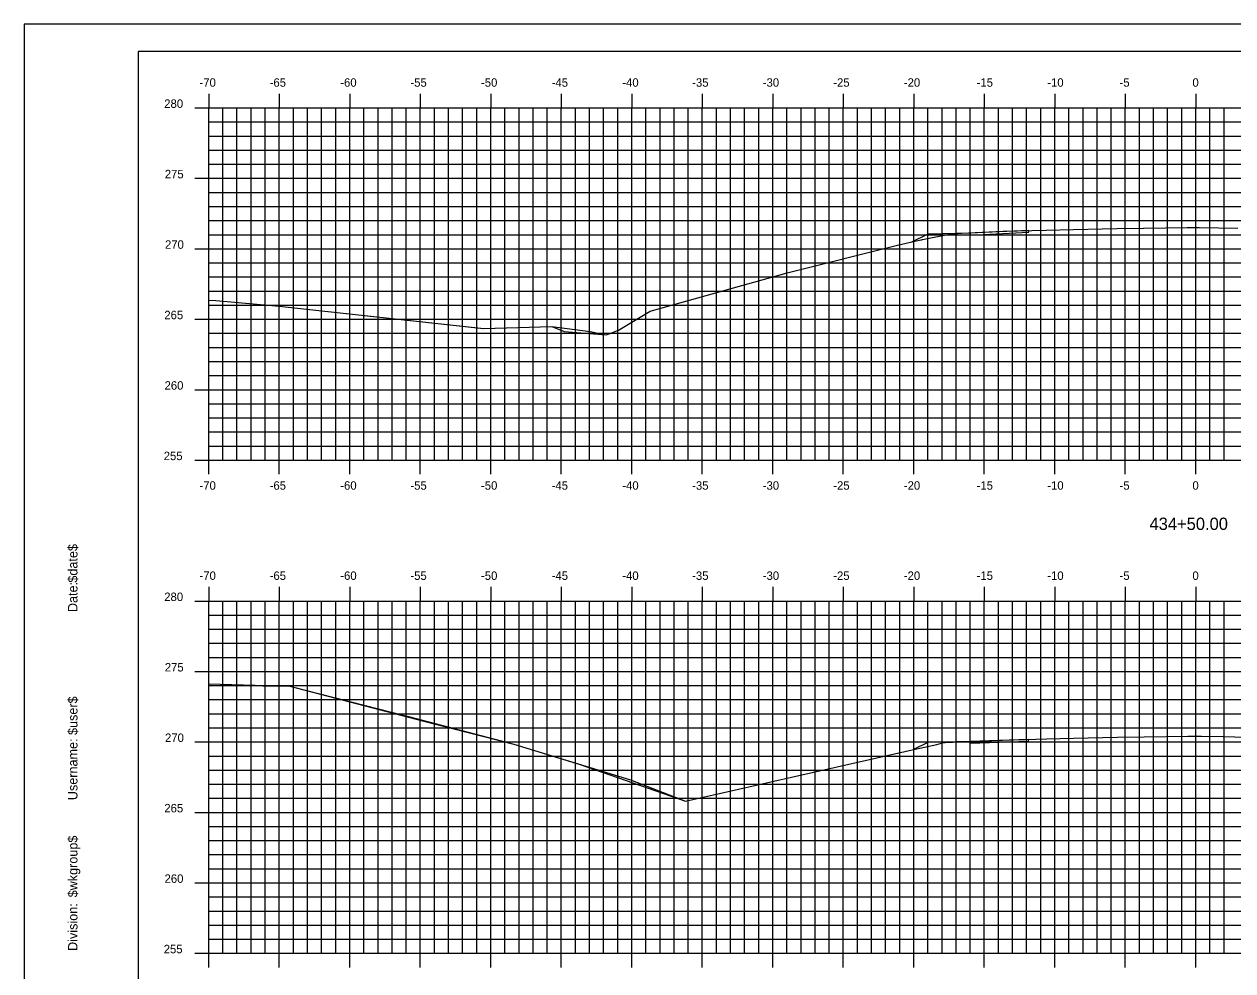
# Model space of a CAD drawing. Extents: x 1168600 to 1177589, y 610178 to 611246.
# Drawn here: x 1176432.8 to 1176518.6, y 610943.3 to 611010.5 of the extents above; entities that cross this region are included whole.
import ezdxf

# ---------------------------------------------------------------- set-up
doc = ezdxf.new("R2010")
doc.units = 0
doc.layers.add('_Construction', color=7, linetype='Continuous')
doc.layers.add('_Station Equation', color=7, linetype='Continuous')

msp = doc.modelspace()

# ---------------------------------------------------------------- linework, layer by layer
at = {"layer": '_Construction'}
for p, q in [((1176600.933, 611008.596), (1176440.933, 611008.596)), ((1176440.933, 611008.596), (1176440.933, 610903.596)), ((1176445.933, 611005.598), (1176445.933, 611004.596)), ((1176450.933, 611005.598), (1176450.933, 611004.596)), ((1176455.933, 611005.598), (1176455.933, 611004.596)), ((1176460.933, 611005.598), (1176460.933, 611004.596)), ((1176465.933, 611005.598), (1176465.933, 611004.596)), ((1176470.933, 611005.598), (1176470.933, 611004.596)), ((1176475.933, 611005.598), (1176475.933, 611004.596)), ((1176480.933, 611005.598), (1176480.933, 611004.596)), ((1176485.933, 611005.598), (1176485.933, 611004.596)), ((1176490.933, 611005.598), (1176490.933, 611004.596)), ((1176495.933, 611005.598), (1176495.933, 611004.596)), ((1176500.933, 611005.598), (1176500.933, 611004.596)), ((1176505.933, 611005.598), (1176505.933, 611004.596)), ((1176510.933, 611005.598), (1176510.933, 611004.596)), ((1176515.933, 611005.598), (1176515.933, 611004.596)), ((1176444.931, 611004.596), (1176445.933, 611004.596)), ((1176445.933, 611004.596), (1176585.933, 611004.596)), ((1176445.933, 610979.596), (1176445.933, 611004.596)), ((1176445.933, 610979.596), (1176445.933, 611004.596)), ((1176445.933, 611004.596), (1176585.933, 611004.596)), ((1176446.933, 610979.596), (1176446.933, 611004.596)), ((1176447.933, 610979.596), (1176447.933, 611004.596)), ((1176448.933, 610979.596), (1176448.933, 611004.596)), ((1176449.933, 610979.596), (1176449.933, 611004.596)), ((1176450.933, 610979.596), (1176450.933, 611004.596)), ((1176451.933, 610979.596), (1176451.933, 611004.596)), ((1176452.933, 610979.596), (1176452.933, 611004.596)), ((1176453.933, 610979.596), (1176453.933, 611004.596)), ((1176454.933, 610979.596), (1176454.933, 611004.596)), ((1176455.933, 610979.596), (1176455.933, 611004.596)), ((1176456.933, 610979.596), (1176456.933, 611004.596)), ((1176457.933, 610979.596), (1176457.933, 611004.596)), ((1176458.933, 610979.596), (1176458.933, 611004.596)), ((1176459.933, 610979.596), (1176459.933, 611004.596)), ((1176460.933, 610979.596), (1176460.933, 611004.596)), ((1176461.933, 610979.596), (1176461.933, 611004.596)), ((1176462.933, 610979.596), (1176462.933, 611004.596)), ((1176463.933, 610979.596), (1176463.933, 611004.596)), ((1176464.933, 610979.596), (1176464.933, 611004.596)), ((1176465.933, 610979.596), (1176465.933, 611004.596)), ((1176466.933, 610979.596), (1176466.933, 611004.596)), ((1176467.933, 610979.596), (1176467.933, 611004.596)), ((1176468.933, 610979.596), (1176468.933, 611004.596)), ((1176469.933, 610979.596), (1176469.933, 611004.596)), ((1176470.933, 610979.596), (1176470.933, 611004.596)), ((1176471.933, 610979.596), (1176471.933, 611004.596)), ((1176472.933, 610979.596), (1176472.933, 611004.596)), ((1176473.933, 610979.596), (1176473.933, 611004.596)), ((1176474.933, 610979.596), (1176474.933, 611004.596)), ((1176475.933, 610979.596), (1176475.933, 611004.596)), ((1176476.933, 610979.596), (1176476.933, 611004.596)), ((1176477.933, 610979.596), (1176477.933, 611004.596)), ((1176478.933, 610979.596), (1176478.933, 611004.596)), ((1176479.933, 610979.596), (1176479.933, 611004.596)), ((1176480.933, 610979.596), (1176480.933, 611004.596)), ((1176481.933, 610979.596), (1176481.933, 611004.596)), ((1176482.933, 610979.596), (1176482.933, 611004.596)), ((1176483.933, 610979.596), (1176483.933, 611004.596)), ((1176484.933, 610979.596), (1176484.933, 611004.596)), ((1176485.933, 610979.596), (1176485.933, 611004.596)), ((1176486.933, 610979.596), (1176486.933, 611004.596)), ((1176487.933, 610979.596), (1176487.933, 611004.596)), ((1176488.933, 610979.596), (1176488.933, 611004.596)), ((1176489.933, 610979.596), (1176489.933, 611004.596)), ((1176490.933, 610979.596), (1176490.933, 611004.596)), ((1176491.933, 610979.596), (1176491.933, 611004.596)), ((1176492.933, 610979.596), (1176492.933, 611004.596)), ((1176493.933, 610979.596), (1176493.933, 611004.596)), ((1176494.933, 610979.596), (1176494.933, 611004.596)), ((1176495.933, 610979.596), (1176495.933, 611004.596)), ((1176496.933, 610979.596), (1176496.933, 611004.596)), ((1176497.933, 610979.596), (1176497.933, 611004.596)), ((1176498.933, 610979.596), (1176498.933, 611004.596)), ((1176499.933, 610979.596), (1176499.933, 611004.596)), ((1176500.933, 610979.596), (1176500.933, 611004.596)), ((1176501.933, 610979.596), (1176501.933, 611004.596)), ((1176502.933, 610979.596), (1176502.933, 611004.596)), ((1176503.933, 610979.596), (1176503.933, 611004.596)), ((1176504.933, 610979.596), (1176504.933, 611004.596)), ((1176505.933, 610979.596), (1176505.933, 611004.596)), ((1176506.933, 610979.596), (1176506.933, 611004.596)), ((1176507.933, 610979.596), (1176507.933, 611004.596)), ((1176508.933, 610979.596), (1176508.933, 611004.596)), ((1176509.933, 610979.596), (1176509.933, 611004.596)), ((1176510.933, 610979.596), (1176510.933, 611004.596)), ((1176511.933, 610979.596), (1176511.933, 611004.596)), ((1176512.933, 610979.596), (1176512.933, 611004.596)), ((1176513.933, 610979.596), (1176513.933, 611004.596)), ((1176514.933, 610979.596), (1176514.933, 611004.596)), ((1176515.933, 610979.596), (1176515.933, 611004.596)), ((1176516.933, 610979.596), (1176516.933, 611004.596)), ((1176517.933, 610979.596), (1176517.933, 611004.596)), ((1176445.933, 611003.596), (1176585.933, 611003.596)), ((1176445.933, 611003.596), (1176446.935, 611003.596)), ((1176445.933, 611002.596), (1176585.933, 611002.596)), ((1176445.933, 611002.596), (1176446.935, 611002.596)), ((1176445.933, 611001.596), (1176585.933, 611001.596)), ((1176445.933, 611001.596), (1176446.935, 611001.596)), ((1176445.933, 611000.596), (1176585.933, 611000.596)), ((1176445.933, 611000.596), (1176446.935, 611000.596)), ((1176444.931, 610999.596), (1176445.933, 610999.596)), ((1176445.933, 610999.596), (1176585.933, 610999.596)), ((1176445.933, 610998.596), (1176585.933, 610998.596)), ((1176445.933, 610998.596), (1176446.935, 610998.596)), ((1176445.933, 610997.596), (1176585.933, 610997.596)), ((1176445.933, 610997.596), (1176446.935, 610997.596)), ((1176445.933, 610996.596), (1176585.933, 610996.596)), ((1176445.933, 610996.596), (1176446.935, 610996.596)), ((1176445.933, 610995.596), (1176585.933, 610995.596)), ((1176445.933, 610995.596), (1176446.935, 610995.596)), ((1176444.931, 610994.596), (1176445.933, 610994.596)), ((1176445.933, 610994.596), (1176585.933, 610994.596)), ((1176445.933, 610993.596), (1176585.933, 610993.596)), ((1176445.933, 610993.596), (1176446.935, 610993.596)), ((1176445.933, 610992.596), (1176585.933, 610992.596)), ((1176445.933, 610992.596), (1176446.935, 610992.596)), ((1176445.933, 610991.596), (1176585.933, 610991.596)), ((1176445.933, 610991.596), (1176446.935, 610991.596)), ((1176445.933, 610990.596), (1176585.933, 610990.596)), ((1176445.933, 610990.596), (1176446.935, 610990.596)), ((1176444.931, 610989.596), (1176445.933, 610989.596)), ((1176445.933, 610989.596), (1176585.933, 610989.596)), ((1176445.933, 610988.596), (1176585.933, 610988.596)), ((1176445.933, 610988.596), (1176446.935, 610988.596)), ((1176445.933, 610987.596), (1176585.933, 610987.596)), ((1176445.933, 610987.596), (1176446.935, 610987.596)), ((1176445.933, 610986.596), (1176585.933, 610986.596)), ((1176445.933, 610986.596), (1176446.935, 610986.596)), ((1176445.933, 610985.596), (1176585.933, 610985.596)), ((1176445.933, 610985.596), (1176446.935, 610985.596)), ((1176444.931, 610984.596), (1176445.933, 610984.596)), ((1176445.933, 610984.596), (1176585.933, 610984.596)), ((1176445.933, 610983.596), (1176585.933, 610983.596)), ((1176445.933, 610983.596), (1176446.935, 610983.596)), ((1176445.933, 610982.596), (1176585.933, 610982.596)), ((1176445.933, 610982.596), (1176446.935, 610982.596)), ((1176445.933, 610981.596), (1176585.933, 610981.596)), ((1176445.933, 610981.596), (1176446.935, 610981.596)), ((1176445.933, 610980.596), (1176585.933, 610980.596)), ((1176445.933, 610980.596), (1176446.935, 610980.596)), ((1176444.931, 610979.596), (1176445.933, 610979.596)), ((1176445.933, 610979.596), (1176585.933, 610979.596)), ((1176445.933, 610979.596), (1176585.933, 610979.596)), ((1176445.933, 610978.594), (1176445.933, 610979.596)), ((1176450.933, 610978.594), (1176450.933, 610979.596)), ((1176455.933, 610978.594), (1176455.933, 610979.596)), ((1176460.933, 610978.594), (1176460.933, 610979.596)), ((1176465.933, 610978.594), (1176465.933, 610979.596)), ((1176470.933, 610978.594), (1176470.933, 610979.596)), ((1176475.933, 610978.594), (1176475.933, 610979.596)), ((1176480.933, 610978.594), (1176480.933, 610979.596)), ((1176485.933, 610978.594), (1176485.933, 610979.596)), ((1176490.933, 610978.594), (1176490.933, 610979.596)), ((1176495.933, 610978.594), (1176495.933, 610979.596)), ((1176500.933, 610978.594), (1176500.933, 610979.596)), ((1176505.933, 610978.594), (1176505.933, 610979.596)), ((1176510.933, 610978.594), (1176510.933, 610979.596)), ((1176515.933, 610978.594), (1176515.933, 610979.596)), ((1176445.933, 610970.598), (1176445.933, 610969.596)), ((1176450.933, 610970.598), (1176450.933, 610969.596)), ((1176455.933, 610970.598), (1176455.933, 610969.596)), ((1176460.933, 610970.598), (1176460.933, 610969.596)), ((1176465.933, 610970.598), (1176465.933, 610969.596)), ((1176470.933, 610970.598), (1176470.933, 610969.596)), ((1176475.933, 610970.598), (1176475.933, 610969.596)), ((1176480.933, 610970.598), (1176480.933, 610969.596)), ((1176485.933, 610970.598), (1176485.933, 610969.596)), ((1176490.933, 610970.598), (1176490.933, 610969.596)), ((1176495.933, 610970.598), (1176495.933, 610969.596)), ((1176500.933, 610970.598), (1176500.933, 610969.596)), ((1176505.933, 610970.598), (1176505.933, 610969.596)), ((1176510.933, 610970.598), (1176510.933, 610969.596)), ((1176515.933, 610970.598), (1176515.933, 610969.596)), ((1176444.931, 610969.596), (1176445.933, 610969.596)), ((1176445.933, 610969.596), (1176585.933, 610969.596)), ((1176445.933, 610944.596), (1176445.933, 610969.596)), ((1176445.933, 610944.596), (1176445.933, 610969.596)), ((1176445.933, 610969.596), (1176585.933, 610969.596)), ((1176446.933, 610944.596), (1176446.933, 610969.596)), ((1176447.933, 610944.596), (1176447.933, 610969.596)), ((1176448.933, 610944.596), (1176448.933, 610969.596)), ((1176449.933, 610944.596), (1176449.933, 610969.596)), ((1176450.933, 610944.596), (1176450.933, 610969.596)), ((1176451.933, 610944.596), (1176451.933, 610969.596)), ((1176452.933, 610944.596), (1176452.933, 610969.596)), ((1176453.933, 610944.596), (1176453.933, 610969.596)), ((1176454.933, 610944.596), (1176454.933, 610969.596)), ((1176455.933, 610944.596), (1176455.933, 610969.596)), ((1176456.933, 610944.596), (1176456.933, 610969.596)), ((1176457.933, 610944.596), (1176457.933, 610969.596)), ((1176458.933, 610944.596), (1176458.933, 610969.596)), ((1176459.933, 610944.596), (1176459.933, 610969.596)), ((1176460.933, 610944.596), (1176460.933, 610969.596)), ((1176461.933, 610944.596), (1176461.933, 610969.596)), ((1176462.933, 610944.596), (1176462.933, 610969.596)), ((1176463.933, 610944.596), (1176463.933, 610969.596)), ((1176464.933, 610944.596), (1176464.933, 610969.596)), ((1176465.933, 610944.596), (1176465.933, 610969.596)), ((1176466.933, 610944.596), (1176466.933, 610969.596)), ((1176467.933, 610944.596), (1176467.933, 610969.596)), ((1176468.933, 610944.596), (1176468.933, 610969.596)), ((1176469.933, 610944.596), (1176469.933, 610969.596)), ((1176470.933, 610944.596), (1176470.933, 610969.596)), ((1176471.933, 610944.596), (1176471.933, 610969.596)), ((1176472.933, 610944.596), (1176472.933, 610969.596)), ((1176473.933, 610944.596), (1176473.933, 610969.596)), ((1176474.933, 610944.596), (1176474.933, 610969.596)), ((1176475.933, 610944.596), (1176475.933, 610969.596)), ((1176476.933, 610944.596), (1176476.933, 610969.596)), ((1176477.933, 610944.596), (1176477.933, 610969.596)), ((1176478.933, 610944.596), (1176478.933, 610969.596)), ((1176479.933, 610944.596), (1176479.933, 610969.596)), ((1176480.933, 610944.596), (1176480.933, 610969.596)), ((1176481.933, 610944.596), (1176481.933, 610969.596)), ((1176482.933, 610944.596), (1176482.933, 610969.596)), ((1176483.933, 610944.596), (1176483.933, 610969.596)), ((1176484.933, 610944.596), (1176484.933, 610969.596)), ((1176485.933, 610944.596), (1176485.933, 610969.596)), ((1176486.933, 610944.596), (1176486.933, 610969.596)), ((1176487.933, 610944.596), (1176487.933, 610969.596)), ((1176488.933, 610944.596), (1176488.933, 610969.596)), ((1176489.933, 610944.596), (1176489.933, 610969.596)), ((1176490.933, 610944.596), (1176490.933, 610969.596)), ((1176491.933, 610944.596), (1176491.933, 610969.596)), ((1176492.933, 610944.596), (1176492.933, 610969.596)), ((1176493.933, 610944.596), (1176493.933, 610969.596)), ((1176494.933, 610944.596), (1176494.933, 610969.596)), ((1176495.933, 610944.596), (1176495.933, 610969.596)), ((1176496.933, 610944.596), (1176496.933, 610969.596)), ((1176497.933, 610944.596), (1176497.933, 610969.596)), ((1176498.933, 610944.596), (1176498.933, 610969.596)), ((1176499.933, 610944.596), (1176499.933, 610969.596)), ((1176500.933, 610944.596), (1176500.933, 610969.596)), ((1176501.933, 610944.596), (1176501.933, 610969.596)), ((1176502.933, 610944.596), (1176502.933, 610969.596)), ((1176503.933, 610944.596), (1176503.933, 610969.596)), ((1176504.933, 610944.596), (1176504.933, 610969.596)), ((1176505.933, 610944.596), (1176505.933, 610969.596)), ((1176506.933, 610944.596), (1176506.933, 610969.596)), ((1176507.933, 610944.596), (1176507.933, 610969.596)), ((1176508.933, 610944.596), (1176508.933, 610969.596)), ((1176509.933, 610944.596), (1176509.933, 610969.596)), ((1176510.933, 610944.596), (1176510.933, 610969.596)), ((1176511.933, 610944.596), (1176511.933, 610969.596)), ((1176512.933, 610944.596), (1176512.933, 610969.596)), ((1176513.933, 610944.596), (1176513.933, 610969.596)), ((1176514.933, 610944.596), (1176514.933, 610969.596)), ((1176515.933, 610944.596), (1176515.933, 610969.596)), ((1176516.933, 610944.596), (1176516.933, 610969.596)), ((1176517.933, 610944.596), (1176517.933, 610969.596)), ((1176445.933, 610968.596), (1176585.933, 610968.596)), ((1176445.933, 610968.596), (1176446.935, 610968.596)), ((1176445.933, 610967.596), (1176585.933, 610967.596)), ((1176445.933, 610967.596), (1176446.935, 610967.596)), ((1176445.933, 610966.596), (1176585.933, 610966.596)), ((1176445.933, 610966.596), (1176446.935, 610966.596)), ((1176445.933, 610965.596), (1176585.933, 610965.596)), ((1176445.933, 610965.596), (1176446.935, 610965.596)), ((1176444.931, 610964.596), (1176445.933, 610964.596)), ((1176445.933, 610964.596), (1176585.933, 610964.596)), ((1176445.933, 610963.596), (1176585.933, 610963.596)), ((1176445.933, 610963.596), (1176446.935, 610963.596)), ((1176445.933, 610962.596), (1176585.933, 610962.596)), ((1176445.933, 610962.596), (1176446.935, 610962.596)), ((1176445.933, 610961.596), (1176585.933, 610961.596)), ((1176445.933, 610961.596), (1176446.935, 610961.596)), ((1176445.933, 610960.596), (1176585.933, 610960.596)), ((1176445.933, 610960.596), (1176446.935, 610960.596)), ((1176444.931, 610959.596), (1176445.933, 610959.596)), ((1176445.933, 610959.596), (1176585.933, 610959.596)), ((1176445.933, 610958.596), (1176585.933, 610958.596)), ((1176445.933, 610958.596), (1176446.935, 610958.596)), ((1176445.933, 610957.596), (1176585.933, 610957.596)), ((1176445.933, 610957.596), (1176446.935, 610957.596)), ((1176445.933, 610956.596), (1176585.933, 610956.596)), ((1176445.933, 610956.596), (1176446.935, 610956.596)), ((1176445.933, 610955.596), (1176585.933, 610955.596)), ((1176445.933, 610955.596), (1176446.935, 610955.596)), ((1176444.931, 610954.596), (1176445.933, 610954.596)), ((1176445.933, 610954.596), (1176585.933, 610954.596)), ((1176445.933, 610953.596), (1176585.933, 610953.596)), ((1176445.933, 610953.596), (1176446.935, 610953.596)), ((1176445.933, 610952.596), (1176585.933, 610952.596)), ((1176445.933, 610952.596), (1176446.935, 610952.596)), ((1176445.933, 610951.596), (1176585.933, 610951.596)), ((1176445.933, 610951.596), (1176446.935, 610951.596)), ((1176445.933, 610950.596), (1176585.933, 610950.596)), ((1176445.933, 610950.596), (1176446.935, 610950.596)), ((1176444.931, 610949.596), (1176445.933, 610949.596)), ((1176445.933, 610949.596), (1176585.933, 610949.596)), ((1176445.933, 610948.596), (1176585.933, 610948.596)), ((1176445.933, 610948.596), (1176446.935, 610948.596)), ((1176445.933, 610947.596), (1176585.933, 610947.596)), ((1176445.933, 610947.596), (1176446.935, 610947.596)), ((1176445.933, 610946.596), (1176585.933, 610946.596)), ((1176445.933, 610946.596), (1176446.935, 610946.596)), ((1176445.933, 610945.596), (1176585.933, 610945.596)), ((1176445.933, 610945.596), (1176446.935, 610945.596)), ((1176444.931, 610944.596), (1176445.933, 610944.596)), ((1176445.933, 610944.596), (1176585.933, 610944.596)), ((1176445.933, 610944.596), (1176585.933, 610944.596)), ((1176445.933, 610943.594), (1176445.933, 610944.596)), ((1176450.933, 610943.594), (1176450.933, 610944.596)), ((1176455.933, 610943.594), (1176455.933, 610944.596)), ((1176460.933, 610943.594), (1176460.933, 610944.596)), ((1176465.933, 610943.594), (1176465.933, 610944.596)), ((1176470.933, 610943.594), (1176470.933, 610944.596)), ((1176475.933, 610943.594), (1176475.933, 610944.596)), ((1176480.933, 610943.594), (1176480.933, 610944.596)), ((1176485.933, 610943.594), (1176485.933, 610944.596)), ((1176490.933, 610943.594), (1176490.933, 610944.596)), ((1176495.933, 610943.594), (1176495.933, 610944.596)), ((1176500.933, 610943.594), (1176500.933, 610944.596)), ((1176505.933, 610943.594), (1176505.933, 610944.596)), ((1176510.933, 610943.594), (1176510.933, 610944.596)), ((1176515.933, 610943.594), (1176515.933, 610944.596))]:
    msp.add_line(p, q, dxfattribs=at)
msp.add_lwpolyline([(1176432.839, 610900.537), (1176602.839, 610900.537), (1176602.839, 611010.537), (1176432.839, 611010.537)], close=True, dxfattribs=at)
for points in [[(1176445.933, 610990.957), (1176446.437, 610990.917), (1176450.93, 610990.534), (1176465.423, 610988.933), (1176470.257, 610989.071), (1176471.135, 610988.735), (1176474.111, 610988.48), (1176474.337, 610988.564), (1176474.981, 610988.81), (1176477.225, 610990.161), (1176486.96, 610992.881), (1176494.881, 610994.866), (1176496.431, 610995.219), (1176496.49, 610995.232), (1176496.507, 610995.237), (1176496.543, 610995.245), (1176496.655, 610995.269), (1176498.456, 610995.628), (1176499.307, 610995.695), (1176502.237, 610995.838), (1176505.329, 610995.927), (1176507.236, 610995.968), (1176510.329, 610996.032), (1176512.234, 610996.064), (1176515.329, 610996.116), (1176515.692, 610996.117), (1176516.187, 610996.114), (1176518.923, 610996.052)], [(1176499.932, 610995.697), (1176496.933, 610995.637)], [(1176499.932, 610995.697), (1176496.933, 610995.637)], [(1176504.079, 610995.891), (1176499.932, 610995.697), (1176499.932, 610995.697), (1176499.932, 610995.572), (1176504.079, 610995.766), (1176504.079, 610995.891)], [(1176504.079, 610995.891), (1176499.932, 610995.697), (1176499.932, 610995.697), (1176499.932, 610995.572), (1176504.079, 610995.766), (1176504.079, 610995.891)], [(1176499.932, 610995.697), (1176499.932, 610995.572)], [(1176499.932, 610995.697), (1176499.932, 610995.572)], [(1176496.933, 610995.637), (1176495.773, 610995.058)], [(1176496.933, 610995.637), (1176495.773, 610995.058)], [(1176496.933, 610995.637), (1176495.773, 610995.058)], [(1176496.933, 610995.637), (1176495.773, 610995.058)], [(1176496.933, 610995.637), (1176495.773, 610995.058)], [(1176496.933, 610995.637), (1176495.773, 610995.058)], [(1176496.933, 610995.637), (1176495.773, 610995.058)], [(1176445.933, 610963.621), (1176451.675, 610963.563), (1176460.099, 610961.409), (1176467.555, 610959.444), (1176475.84, 610956.897), (1176479.739, 610955.389), (1176487.261, 610957.088), (1176495.817, 610959.035), (1176497.567, 610959.422), (1176498.063, 610959.557), (1176498.164, 610959.565), (1176501.435, 610959.689), (1176505.367, 610959.821), (1176507.262, 610959.861), (1176510.367, 610959.925), (1176512.261, 610959.957), (1176515.367, 610960.013), (1176515.718, 610960.011), (1176516.344, 610960.006), (1176517.882, 610959.97), (1176520.367, 610959.91)], [(1176504.065, 610959.777), (1176499.932, 610959.625), (1176499.932, 610959.625), (1176499.932, 610959.5), (1176504.065, 610959.652), (1176504.065, 610959.777)], [(1176504.065, 610959.777), (1176499.932, 610959.625), (1176499.932, 610959.625), (1176499.932, 610959.5), (1176504.065, 610959.652), (1176504.065, 610959.777)], [(1176496.932, 610959.565), (1176495.916, 610959.057)], [(1176496.932, 610959.565), (1176495.916, 610959.057)], [(1176496.932, 610959.565), (1176495.916, 610959.057)], [(1176496.932, 610959.565), (1176495.916, 610959.057)], [(1176496.932, 610959.565), (1176495.916, 610959.057)], [(1176496.932, 610959.565), (1176495.916, 610959.057)], [(1176496.932, 610959.565), (1176495.916, 610959.057)], [(1176499.932, 610959.625), (1176496.932, 610959.565)], [(1176499.932, 610959.625), (1176496.932, 610959.565)], [(1176499.932, 610959.625), (1176499.932, 610959.5)], [(1176499.932, 610959.625), (1176499.932, 610959.5)]]:
    msp.add_lwpolyline(points, dxfattribs=at)
at = {"layer": '_Station Equation'}
for points in [[(1176445.933, 610990.958), (1176446.435, 610990.917), (1176450.93, 610990.534), (1176465.427, 610988.933), (1176470.257, 610989.071), (1176472.969, 610988.729), (1176474.112, 610988.48), (1176474.337, 610988.563), (1176474.979, 610988.81), (1176477.226, 610990.161), (1176486.952, 610992.879), (1176494.88, 610994.866), (1176496.431, 610995.219), (1176496.49, 610995.232), (1176496.507, 610995.237), (1176496.543, 610995.245), (1176496.655, 610995.269), (1176498.456, 610995.628), (1176499.308, 610995.695), (1176502.236, 610995.838), (1176505.329, 610995.927), (1176507.235, 610995.968), (1176510.329, 610996.032), (1176512.233, 610996.063), (1176515.329, 610996.116), (1176515.692, 610996.117), (1176516.187, 610996.114), (1176518.923, 610996.052)], [(1176445.933, 610963.73), (1176451.675, 610963.563), (1176461.184, 610961.079), (1176467.555, 610959.444), (1176472.262, 610957.997), (1176479.739, 610955.389), (1176487.261, 610957.088), (1176495.817, 610959.035), (1176497.567, 610959.422), (1176498.063, 610959.557), (1176498.164, 610959.565), (1176501.437, 610959.689), (1176505.367, 610959.821), (1176507.262, 610959.861), (1176510.367, 610959.925), (1176512.26, 610959.957), (1176515.367, 610960.013), (1176515.718, 610960.011), (1176516.344, 610960.006), (1176517.882, 610959.97), (1176520.367, 610959.91)]]:
    msp.add_lwpolyline(points, dxfattribs=at)

# ---------------------------------------------------------------- texts
at = {"layer": '_Construction'}
for s, height, p in [('-70', 0.6, (1176445.274, 611006.096)), ('-65', 0.6, (1176450.25, 611006.096)), ('-60', 0.6, (1176455.258, 611006.096)), ('-55', 0.6, (1176460.229, 611006.096)), ('-50', 0.6, (1176465.237, 611006.096)), ('-45', 0.6, (1176470.25, 611006.096)), ('-40', 0.6, (1176475.258, 611006.096)), ('-35', 0.6, (1176480.213, 611006.096)), ('-30', 0.6, (1176485.221, 611006.096)), ('-25', 0.6, (1176490.218, 611006.096)), ('-20', 0.6, (1176495.226, 611006.096)), ('-15', 0.6, (1176500.389, 611006.096)), ('-10', 0.6, (1176505.397, 611006.096)), ('-5', 0.6, (1176510.523, 611006.096)), ('0', 0.6, (1176515.692, 611006.096)), ('280', 0.6, (1176442.773, 611004.596)), ('275', 0.6, (1176442.811, 610999.596)), ('270', 0.6, (1176442.827, 610994.596)), ('265', 0.6, (1176442.779, 610989.596)), ('260', 0.6, (1176442.795, 610984.596)), ('255', 0.6, (1176442.736, 610979.596)), ('-70', 0.6, (1176445.274, 610977.496)), ('-65', 0.6, (1176450.25, 610977.496)), ('-60', 0.6, (1176455.258, 610977.496)), ('-55', 0.6, (1176460.229, 610977.496)), ('-50', 0.6, (1176465.237, 610977.496)), ('-45', 0.6, (1176470.25, 610977.496)), ('-40', 0.6, (1176475.258, 610977.496)), ('-35', 0.6, (1176480.213, 610977.496)), ('-30', 0.6, (1176485.221, 610977.496)), ('-25', 0.6, (1176490.218, 610977.496)), ('-20', 0.6, (1176495.226, 610977.496)), ('-15', 0.6, (1176500.389, 610977.496)), ('-10', 0.6, (1176505.397, 610977.496)), ('-5', 0.6, (1176510.523, 610977.496)), ('0', 0.6, (1176515.692, 610977.496)), ('434+50.00', 0.875, (1176512.647, 610974.639)), ('-70', 0.6, (1176445.274, 610971.096)), ('-65', 0.6, (1176450.25, 610971.096)), ('-60', 0.6, (1176455.258, 610971.096)), ('-55', 0.6, (1176460.229, 610971.096)), ('-50', 0.6, (1176465.237, 610971.096)), ('-45', 0.6, (1176470.25, 610971.096)), ('-40', 0.6, (1176475.258, 610971.096)), ('-35', 0.6, (1176480.213, 610971.096)), ('-30', 0.6, (1176485.221, 610971.096)), ('-25', 0.6, (1176490.218, 610971.096)), ('-20', 0.6, (1176495.226, 610971.096)), ('-15', 0.6, (1176500.389, 610971.096)), ('-10', 0.6, (1176505.397, 610971.096)), ('-5', 0.6, (1176510.523, 610971.096)), ('0', 0.6, (1176515.692, 610971.096)), ('280', 0.6, (1176442.773, 610969.596)), ('275', 0.6, (1176442.811, 610964.596)), ('270', 0.6, (1176442.827, 610959.596)), ('265', 0.6, (1176442.779, 610954.596)), ('260', 0.6, (1176442.795, 610949.596)), ('255', 0.6, (1176442.736, 610944.596))]:
    msp.add_text(s, height=height, dxfattribs=at).set_placement(p)
for s, p in [('$date$', (1176436.618, 610970.901)), ('Date:', (1176436.618, 610968.813)), ('$user$', (1176436.618, 610960.088)), ('Username:', (1176436.618, 610955.464)), ('$wkgroup$', (1176436.618, 610948.566)), ('Division:', (1176436.618, 610944.762))]:
    msp.add_text(s, height=0.6696, rotation=90, dxfattribs=at).set_placement(p)

doc.saveas('drawing.dxf')
